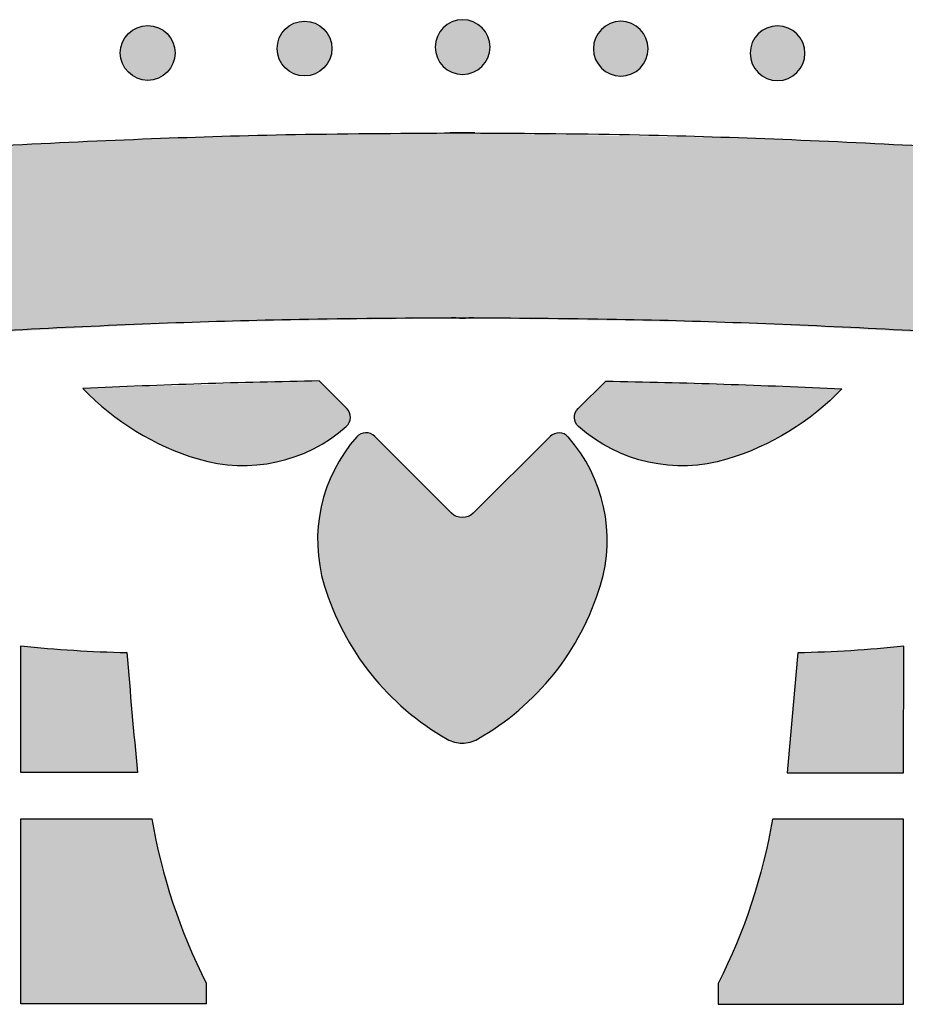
# Model space of a CAD drawing. Header units: millimetres. Extents: x -3873 to -97, y 912 to 4165.
# Tile 375 of 725: x -3357 to -3299, y 1939 to 2003. Entities that reach past the tile are written whole.
import ezdxf

# ---------------------------------------------------------------- set-up
doc = ezdxf.new("R2010")
doc.units = ezdxf.units.MM
doc.layers.add('pattern', color=7, linetype='Continuous', true_color=0x000000)

msp = doc.modelspace()

# ---------------------------------------------------------------- hatches: boundary and pattern name
at = {"layer": 'pattern'}
for points in [[(-3337.129, 2002.463), (-3337.157, 2002.491), (-3337.186, 2002.518), (-3337.216, 2002.545), (-3337.247, 2002.571), (-3337.278, 2002.597), (-3337.311, 2002.622), (-3337.344, 2002.647), (-3337.378, 2002.671), (-3337.413, 2002.694), (-3337.449, 2002.717), (-3337.485, 2002.739), (-3337.522, 2002.76), (-3337.56, 2002.781), (-3337.599, 2002.8), (-3337.639, 2002.819), (-3337.679, 2002.837), (-3337.719, 2002.854), (-3337.761, 2002.87), (-3337.803, 2002.885), (-3337.845, 2002.899), (-3337.888, 2002.913), (-3337.932, 2002.925), (-3337.975, 2002.936), (-3338.02, 2002.945), (-3338.064, 2002.954), (-3338.109, 2002.962), (-3338.155, 2002.968), (-3338.2, 2002.974), (-3338.246, 2002.978), (-3338.292, 2002.981), (-3338.337, 2002.982), (-3338.383, 2002.983), (-3338.429, 2002.982), (-3338.475, 2002.981), (-3338.521, 2002.978), (-3338.567, 2002.974), (-3338.612, 2002.968), (-3338.657, 2002.962), (-3338.702, 2002.954), (-3338.747, 2002.945), (-3338.791, 2002.936), (-3338.835, 2002.925), (-3338.879, 2002.913), (-3338.922, 2002.899), (-3338.964, 2002.885), (-3339.006, 2002.87), (-3339.047, 2002.854), (-3339.088, 2002.837), (-3339.128, 2002.819), (-3339.168, 2002.8), (-3339.206, 2002.781), (-3339.244, 2002.76), (-3339.282, 2002.739), (-3339.318, 2002.717), (-3339.354, 2002.694), (-3339.389, 2002.671), (-3339.423, 2002.647), (-3339.456, 2002.622), (-3339.489, 2002.597), (-3339.52, 2002.571), (-3339.551, 2002.545), (-3339.581, 2002.518), (-3339.61, 2002.491), (-3339.638, 2002.463), (-3339.666, 2002.435), (-3339.693, 2002.406), (-3339.719, 2002.376), (-3339.746, 2002.346), (-3339.771, 2002.314), (-3339.797, 2002.281), (-3339.821, 2002.248), (-3339.845, 2002.214), (-3339.869, 2002.179), (-3339.891, 2002.143), (-3339.913, 2002.107), (-3339.935, 2002.07), (-3339.955, 2002.032), (-3339.975, 2001.993), (-3339.994, 2001.954), (-3340.012, 2001.913), (-3340.029, 2001.873), (-3340.045, 2001.831), (-3340.06, 2001.789), (-3340.074, 2001.747), (-3340.087, 2001.704), (-3340.099, 2001.66), (-3340.11, 2001.617), (-3340.12, 2001.572), (-3340.129, 2001.528), (-3340.136, 2001.483), (-3340.143, 2001.437), (-3340.148, 2001.392), (-3340.152, 2001.346), (-3340.155, 2001.301), (-3340.157, 2001.255), (-3340.158, 2001.209), (-3340.157, 2001.163), (-3340.155, 2001.117), (-3340.152, 2001.071), (-3340.148, 2001.025), (-3340.143, 2000.98), (-3340.136, 2000.935), (-3340.129, 2000.89), (-3340.12, 2000.845), (-3340.11, 2000.801), (-3340.099, 2000.757), (-3340.087, 2000.713), (-3340.074, 2000.67), (-3340.06, 2000.628), (-3340.045, 2000.586), (-3340.029, 2000.545), (-3340.012, 2000.504), (-3339.994, 2000.464), (-3339.975, 2000.424), (-3339.955, 2000.386), (-3339.935, 2000.348), (-3339.913, 2000.31), (-3339.891, 2000.274), (-3339.869, 2000.238), (-3339.845, 2000.203), (-3339.821, 2000.169), (-3339.797, 2000.136), (-3339.771, 2000.103), (-3339.746, 2000.072), (-3339.719, 2000.041), (-3339.693, 2000.011), (-3339.666, 1999.982), (-3339.638, 1999.954), (-3339.61, 1999.927), (-3339.581, 1999.899), (-3339.551, 1999.873), (-3339.52, 1999.846), (-3339.489, 1999.821), (-3339.456, 1999.795), (-3339.423, 1999.771), (-3339.389, 1999.747), (-3339.354, 1999.723), (-3339.318, 1999.701), (-3339.282, 1999.679), (-3339.244, 1999.657), (-3339.206, 1999.637), (-3339.168, 1999.617), (-3339.128, 1999.598), (-3339.088, 1999.58), (-3339.047, 1999.563), (-3339.006, 1999.547), (-3338.964, 1999.532), (-3338.922, 1999.518), (-3338.879, 1999.505), (-3338.835, 1999.493), (-3338.791, 1999.482), (-3338.747, 1999.472), (-3338.702, 1999.463), (-3338.657, 1999.456), (-3338.612, 1999.449), (-3338.567, 1999.444), (-3338.521, 1999.44), (-3338.475, 1999.437), (-3338.429, 1999.435), (-3338.383, 1999.434), (-3338.337, 1999.435), (-3338.292, 1999.437), (-3338.246, 1999.44), (-3338.2, 1999.444), (-3338.155, 1999.449), (-3338.109, 1999.456), (-3338.064, 1999.463), (-3338.02, 1999.472), (-3337.975, 1999.482), (-3337.932, 1999.493), (-3337.888, 1999.505), (-3337.845, 1999.518), (-3337.803, 1999.532), (-3337.761, 1999.547), (-3337.719, 1999.563), (-3337.679, 1999.58), (-3337.639, 1999.598), (-3337.599, 1999.617), (-3337.56, 1999.637), (-3337.522, 1999.657), (-3337.485, 1999.679), (-3337.449, 1999.701), (-3337.413, 1999.723), (-3337.378, 1999.747), (-3337.344, 1999.771), (-3337.311, 1999.795), (-3337.278, 1999.821), (-3337.247, 1999.846), (-3337.216, 1999.873), (-3337.186, 1999.899), (-3337.157, 1999.927), (-3337.129, 1999.954), (-3337.101, 1999.982), (-3337.074, 2000.011), (-3337.047, 2000.041), (-3337.021, 2000.072), (-3336.995, 2000.103), (-3336.97, 2000.136), (-3336.945, 2000.169), (-3336.921, 2000.203), (-3336.898, 2000.238), (-3336.875, 2000.274), (-3336.853, 2000.31), (-3336.832, 2000.348), (-3336.811, 2000.386), (-3336.792, 2000.424), (-3336.773, 2000.464), (-3336.755, 2000.504), (-3336.738, 2000.545), (-3336.722, 2000.586), (-3336.707, 2000.628), (-3336.693, 2000.67), (-3336.68, 2000.713), (-3336.668, 2000.757), (-3336.657, 2000.801), (-3336.647, 2000.845), (-3336.638, 2000.89), (-3336.63, 2000.935), (-3336.624, 2000.98), (-3336.619, 2001.025), (-3336.614, 2001.071), (-3336.611, 2001.117), (-3336.61, 2001.163), (-3336.609, 2001.209), (-3336.61, 2001.255), (-3336.611, 2001.301), (-3336.614, 2001.346), (-3336.619, 2001.392), (-3336.624, 2001.437), (-3336.63, 2001.483), (-3336.638, 2001.528), (-3336.647, 2001.572), (-3336.657, 2001.617), (-3336.668, 2001.66), (-3336.68, 2001.704), (-3336.693, 2001.747), (-3336.707, 2001.789), (-3336.722, 2001.831), (-3336.738, 2001.873), (-3336.755, 2001.913), (-3336.773, 2001.954), (-3336.792, 2001.993), (-3336.811, 2002.032), (-3336.832, 2002.07), (-3336.853, 2002.107), (-3336.875, 2002.143), (-3336.898, 2002.179), (-3336.921, 2002.214), (-3336.945, 2002.248), (-3336.97, 2002.281), (-3336.995, 2002.314), (-3337.021, 2002.346), (-3337.047, 2002.376), (-3337.074, 2002.406), (-3337.101, 2002.435)], [(-3328.14, 2003.079), (-3328.181, 2003.079), (-3328.22, 2003.077), (-3328.26, 2003.075), (-3328.301, 2003.072), (-3328.341, 2003.068), (-3328.382, 2003.063), (-3328.423, 2003.057), (-3328.464, 2003.05), (-3328.505, 2003.041), (-3328.547, 2003.032), (-3328.588, 2003.022), (-3328.629, 2003.011), (-3328.671, 2002.998), (-3328.712, 2002.985), (-3328.753, 2002.97), (-3328.794, 2002.955), (-3328.835, 2002.938), (-3328.876, 2002.92), (-3328.916, 2002.901), (-3328.956, 2002.881), (-3328.996, 2002.86), (-3329.035, 2002.838), (-3329.074, 2002.814), (-3329.112, 2002.79), (-3329.15, 2002.765), (-3329.187, 2002.738), (-3329.224, 2002.711), (-3329.259, 2002.683), (-3329.295, 2002.653), (-3329.329, 2002.623), (-3329.363, 2002.592), (-3329.396, 2002.56), (-3329.428, 2002.527), (-3329.459, 2002.493), (-3329.489, 2002.459), (-3329.519, 2002.423), (-3329.547, 2002.388), (-3329.574, 2002.351), (-3329.601, 2002.314), (-3329.626, 2002.276), (-3329.65, 2002.238), (-3329.674, 2002.199), (-3329.696, 2002.16), (-3329.717, 2002.12), (-3329.737, 2002.08), (-3329.756, 2002.04), (-3329.774, 2001.999), (-3329.791, 2001.958), (-3329.806, 2001.917), (-3329.821, 2001.876), (-3329.835, 2001.835), (-3329.847, 2001.794), (-3329.858, 2001.752), (-3329.868, 2001.711), (-3329.878, 2001.669), (-3329.886, 2001.628), (-3329.893, 2001.587), (-3329.899, 2001.546), (-3329.904, 2001.505), (-3329.908, 2001.465), (-3329.911, 2001.424), (-3329.914, 2001.384), (-3329.915, 2001.345), (-3329.916, 2001.305), (-3329.915, 2001.266), (-3329.914, 2001.226), (-3329.912, 2001.186), (-3329.908, 2001.146), (-3329.904, 2001.105), (-3329.899, 2001.065), (-3329.893, 2001.024), (-3329.886, 2000.983), (-3329.878, 2000.941), (-3329.869, 2000.9), (-3329.858, 2000.859), (-3329.847, 2000.817), (-3329.835, 2000.776), (-3329.821, 2000.735), (-3329.807, 2000.693), (-3329.791, 2000.652), (-3329.774, 2000.611), (-3329.757, 2000.571), (-3329.738, 2000.531), (-3329.718, 2000.491), (-3329.696, 2000.451), (-3329.674, 2000.412), (-3329.651, 2000.373), (-3329.627, 2000.335), (-3329.601, 2000.297), (-3329.575, 2000.26), (-3329.547, 2000.223), (-3329.519, 2000.187), (-3329.49, 2000.152), (-3329.459, 2000.117), (-3329.428, 2000.084), (-3329.396, 2000.051), (-3329.363, 2000.019), (-3329.33, 1999.988), (-3329.295, 1999.957), (-3329.26, 1999.928), (-3329.224, 1999.899), (-3329.188, 1999.872), (-3329.15, 1999.846), (-3329.113, 1999.82), (-3329.074, 1999.796), (-3329.036, 1999.773), (-3328.996, 1999.75), (-3328.957, 1999.729), (-3328.917, 1999.709), (-3328.876, 1999.69), (-3328.836, 1999.672), (-3328.795, 1999.656), (-3328.754, 1999.64), (-3328.713, 1999.625), (-3328.672, 1999.612), (-3328.63, 1999.599), (-3328.589, 1999.588), (-3328.547, 1999.578), (-3328.506, 1999.569), (-3328.465, 1999.56), (-3328.424, 1999.553), (-3328.383, 1999.547), (-3328.342, 1999.542), (-3328.301, 1999.538), (-3328.261, 1999.535), (-3328.221, 1999.532), (-3328.181, 1999.531), (-3328.142, 1999.531), (-3328.103, 1999.531), (-3328.063, 1999.532), (-3328.023, 1999.535), (-3327.983, 1999.538), (-3327.942, 1999.542), (-3327.901, 1999.547), (-3327.86, 1999.553), (-3327.819, 1999.56), (-3327.778, 1999.568), (-3327.737, 1999.577), (-3327.695, 1999.588), (-3327.654, 1999.599), (-3327.613, 1999.611), (-3327.571, 1999.625), (-3327.53, 1999.639), (-3327.489, 1999.655), (-3327.448, 1999.672), (-3327.408, 1999.689), (-3327.367, 1999.708), (-3327.327, 1999.728), (-3327.287, 1999.75), (-3327.248, 1999.772), (-3327.209, 1999.795), (-3327.171, 1999.819), (-3327.133, 1999.845), (-3327.096, 1999.871), (-3327.06, 1999.898), (-3327.024, 1999.927), (-3326.988, 1999.956), (-3326.954, 1999.986), (-3326.92, 2000.018), (-3326.887, 2000.05), (-3326.855, 2000.082), (-3326.824, 2000.116), (-3326.794, 2000.151), (-3326.764, 2000.186), (-3326.736, 2000.222), (-3326.709, 2000.258), (-3326.682, 2000.295), (-3326.657, 2000.333), (-3326.632, 2000.371), (-3326.609, 2000.41), (-3326.587, 2000.449), (-3326.566, 2000.489), (-3326.546, 2000.529), (-3326.527, 2000.569), (-3326.509, 2000.61), (-3326.492, 2000.651), (-3326.476, 2000.692), (-3326.462, 2000.733), (-3326.448, 2000.774), (-3326.436, 2000.816), (-3326.424, 2000.857), (-3326.414, 2000.898), (-3326.405, 2000.94), (-3326.397, 2000.981), (-3326.39, 2001.022), (-3326.383, 2001.063), (-3326.378, 2001.104), (-3326.374, 2001.144), (-3326.371, 2001.185), (-3326.369, 2001.225), (-3326.367, 2001.264), (-3326.367, 2001.304), (-3326.367, 2001.343), (-3326.369, 2001.383), (-3326.371, 2001.423), (-3326.374, 2001.463), (-3326.378, 2001.504), (-3326.383, 2001.544), (-3326.389, 2001.585), (-3326.396, 2001.627), (-3326.404, 2001.668), (-3326.414, 2001.709), (-3326.424, 2001.75), (-3326.435, 2001.792), (-3326.447, 2001.833), (-3326.461, 2001.875), (-3326.475, 2001.916), (-3326.491, 2001.957), (-3326.508, 2001.998), (-3326.526, 2002.038), (-3326.544, 2002.079), (-3326.564, 2002.119), (-3326.586, 2002.158), (-3326.608, 2002.198), (-3326.631, 2002.236), (-3326.655, 2002.275), (-3326.681, 2002.312), (-3326.707, 2002.35), (-3326.734, 2002.386), (-3326.763, 2002.422), (-3326.792, 2002.457), (-3326.822, 2002.492), (-3326.854, 2002.526), (-3326.886, 2002.559), (-3326.918, 2002.591), (-3326.952, 2002.622), (-3326.987, 2002.652), (-3327.022, 2002.681), (-3327.058, 2002.71), (-3327.094, 2002.737), (-3327.131, 2002.764), (-3327.169, 2002.789), (-3327.207, 2002.814), (-3327.246, 2002.837), (-3327.285, 2002.859), (-3327.325, 2002.88), (-3327.365, 2002.9), (-3327.405, 2002.919), (-3327.446, 2002.937), (-3327.487, 2002.954), (-3327.528, 2002.97), (-3327.569, 2002.984), (-3327.61, 2002.998), (-3327.651, 2003.01), (-3327.693, 2003.022), (-3327.734, 2003.032), (-3327.776, 2003.041), (-3327.817, 2003.049), (-3327.858, 2003.056), (-3327.899, 2003.063), (-3327.94, 2003.068), (-3327.98, 2003.072), (-3328.02, 2003.075), (-3328.06, 2003.077), (-3328.1, 2003.079)], [(-3319.153, 2002.455), (-3319.124, 2002.482), (-3319.095, 2002.509), (-3319.065, 2002.536), (-3319.035, 2002.562), (-3319.003, 2002.588), (-3318.971, 2002.613), (-3318.937, 2002.638), (-3318.903, 2002.662), (-3318.868, 2002.685), (-3318.832, 2002.708), (-3318.796, 2002.73), (-3318.759, 2002.751), (-3318.721, 2002.772), (-3318.682, 2002.791), (-3318.642, 2002.81), (-3318.602, 2002.828), (-3318.562, 2002.845), (-3318.52, 2002.861), (-3318.478, 2002.876), (-3318.436, 2002.89), (-3318.393, 2002.903), (-3318.349, 2002.915), (-3318.305, 2002.926), (-3318.261, 2002.936), (-3318.216, 2002.945), (-3318.171, 2002.952), (-3318.126, 2002.959), (-3318.081, 2002.964), (-3318.035, 2002.968), (-3317.989, 2002.971), (-3317.943, 2002.973), (-3317.897, 2002.973), (-3317.852, 2002.973), (-3317.806, 2002.971), (-3317.76, 2002.968), (-3317.714, 2002.964), (-3317.669, 2002.958), (-3317.624, 2002.952), (-3317.579, 2002.944), (-3317.534, 2002.935), (-3317.49, 2002.925), (-3317.446, 2002.914), (-3317.402, 2002.902), (-3317.359, 2002.889), (-3317.317, 2002.875), (-3317.275, 2002.86), (-3317.234, 2002.844), (-3317.193, 2002.827), (-3317.153, 2002.809), (-3317.113, 2002.79), (-3317.075, 2002.77), (-3317.037, 2002.75), (-3316.999, 2002.728), (-3316.963, 2002.706), (-3316.927, 2002.683), (-3316.892, 2002.66), (-3316.858, 2002.636), (-3316.825, 2002.611), (-3316.793, 2002.586), (-3316.761, 2002.56), (-3316.73, 2002.534), (-3316.7, 2002.507), (-3316.671, 2002.48), (-3316.643, 2002.452), (-3316.616, 2002.424), (-3316.589, 2002.395), (-3316.562, 2002.365), (-3316.536, 2002.334), (-3316.51, 2002.303), (-3316.485, 2002.27), (-3316.46, 2002.237), (-3316.436, 2002.203), (-3316.413, 2002.168), (-3316.39, 2002.132), (-3316.368, 2002.096), (-3316.347, 2002.058), (-3316.326, 2002.02), (-3316.307, 2001.982), (-3316.288, 2001.942), (-3316.27, 2001.902), (-3316.253, 2001.861), (-3316.237, 2001.82), (-3316.222, 2001.778), (-3316.208, 2001.736), (-3316.195, 2001.693), (-3316.183, 2001.649), (-3316.172, 2001.605), (-3316.162, 2001.561), (-3316.153, 2001.516), (-3316.146, 2001.471), (-3316.139, 2001.426), (-3316.134, 2001.381), (-3316.13, 2001.335), (-3316.127, 2001.289), (-3316.125, 2001.243), (-3316.125, 2001.197), (-3316.126, 2001.151), (-3316.127, 2001.105), (-3316.13, 2001.06), (-3316.135, 2001.014), (-3316.14, 2000.969), (-3316.146, 2000.923), (-3316.154, 2000.878), (-3316.163, 2000.834), (-3316.173, 2000.789), (-3316.184, 2000.746), (-3316.196, 2000.702), (-3316.209, 2000.659), (-3316.223, 2000.617), (-3316.238, 2000.575), (-3316.254, 2000.533), (-3316.271, 2000.493), (-3316.289, 2000.453), (-3316.308, 2000.413), (-3316.328, 2000.374), (-3316.349, 2000.337), (-3316.37, 2000.299), (-3316.392, 2000.263), (-3316.415, 2000.227), (-3316.438, 2000.192), (-3316.462, 2000.158), (-3316.487, 2000.125), (-3316.512, 2000.092), (-3316.538, 2000.061), (-3316.564, 2000.03), (-3316.591, 2000), (-3316.618, 1999.971), (-3316.646, 1999.943), (-3316.674, 1999.916), (-3316.703, 1999.889), (-3316.733, 1999.862), (-3316.764, 1999.836), (-3316.795, 1999.81), (-3316.828, 1999.785), (-3316.861, 1999.76), (-3316.895, 1999.736), (-3316.93, 1999.713), (-3316.966, 1999.69), (-3317.002, 1999.668), (-3317.04, 1999.647), (-3317.078, 1999.626), (-3317.116, 1999.607), (-3317.156, 1999.588), (-3317.196, 1999.57), (-3317.237, 1999.553), (-3317.278, 1999.537), (-3317.32, 1999.522), (-3317.363, 1999.508), (-3317.406, 1999.495), (-3317.449, 1999.483), (-3317.493, 1999.472), (-3317.537, 1999.462), (-3317.582, 1999.453), (-3317.627, 1999.446), (-3317.672, 1999.439), (-3317.718, 1999.434), (-3317.763, 1999.43), (-3317.809, 1999.427), (-3317.855, 1999.425), (-3317.901, 1999.425), (-3317.947, 1999.425), (-3317.993, 1999.427), (-3318.038, 1999.43), (-3318.084, 1999.434), (-3318.13, 1999.44), (-3318.175, 1999.446), (-3318.22, 1999.454), (-3318.264, 1999.463), (-3318.309, 1999.473), (-3318.353, 1999.484), (-3318.396, 1999.496), (-3318.439, 1999.509), (-3318.481, 1999.523), (-3318.523, 1999.538), (-3318.565, 1999.554), (-3318.605, 1999.571), (-3318.646, 1999.589), (-3318.685, 1999.608), (-3318.724, 1999.628), (-3318.762, 1999.648), (-3318.799, 1999.67), (-3318.835, 1999.692), (-3318.871, 1999.714), (-3318.906, 1999.738), (-3318.94, 1999.762), (-3318.973, 1999.787), (-3319.006, 1999.812), (-3319.037, 1999.838), (-3319.068, 1999.864), (-3319.098, 1999.891), (-3319.127, 1999.918), (-3319.155, 1999.946), (-3319.183, 1999.974), (-3319.21, 2000.003), (-3319.236, 2000.033), (-3319.263, 2000.063), (-3319.288, 2000.095), (-3319.313, 2000.128), (-3319.338, 2000.161), (-3319.362, 2000.195), (-3319.385, 2000.23), (-3319.408, 2000.266), (-3319.43, 2000.302), (-3319.451, 2000.339), (-3319.472, 2000.377), (-3319.492, 2000.416), (-3319.51, 2000.456), (-3319.528, 2000.496), (-3319.545, 2000.537), (-3319.561, 2000.578), (-3319.576, 2000.62), (-3319.59, 2000.662), (-3319.603, 2000.705), (-3319.615, 2000.749), (-3319.626, 2000.793), (-3319.636, 2000.837), (-3319.645, 2000.882), (-3319.652, 2000.927), (-3319.659, 2000.972), (-3319.664, 2001.017), (-3319.668, 2001.063), (-3319.671, 2001.109), (-3319.673, 2001.155), (-3319.673, 2001.201), (-3319.673, 2001.247), (-3319.671, 2001.292), (-3319.668, 2001.338), (-3319.664, 2001.384), (-3319.658, 2001.429), (-3319.652, 2001.475), (-3319.644, 2001.52), (-3319.635, 2001.564), (-3319.626, 2001.608), (-3319.615, 2001.652), (-3319.603, 2001.696), (-3319.589, 2001.739), (-3319.575, 2001.781), (-3319.56, 2001.823), (-3319.544, 2001.865), (-3319.527, 2001.905), (-3319.509, 2001.945), (-3319.49, 2001.985), (-3319.47, 2002.023), (-3319.45, 2002.061), (-3319.428, 2002.099), (-3319.406, 2002.135), (-3319.384, 2002.171), (-3319.36, 2002.206), (-3319.336, 2002.24), (-3319.311, 2002.273), (-3319.286, 2002.306), (-3319.26, 2002.337), (-3319.234, 2002.368), (-3319.207, 2002.398), (-3319.18, 2002.427)], [(-3347.288, 2002.177), (-3347.316, 2002.205), (-3347.345, 2002.232), (-3347.375, 2002.258), (-3347.406, 2002.285), (-3347.438, 2002.31), (-3347.47, 2002.336), (-3347.503, 2002.36), (-3347.537, 2002.384), (-3347.572, 2002.408), (-3347.608, 2002.431), (-3347.645, 2002.453), (-3347.682, 2002.474), (-3347.72, 2002.494), (-3347.759, 2002.514), (-3347.798, 2002.533), (-3347.838, 2002.551), (-3347.879, 2002.568), (-3347.92, 2002.584), (-3347.962, 2002.599), (-3348.005, 2002.613), (-3348.048, 2002.626), (-3348.091, 2002.638), (-3348.135, 2002.649), (-3348.179, 2002.659), (-3348.224, 2002.668), (-3348.269, 2002.675), (-3348.314, 2002.682), (-3348.36, 2002.687), (-3348.405, 2002.691), (-3348.451, 2002.694), (-3348.497, 2002.696), (-3348.543, 2002.697), (-3348.589, 2002.696), (-3348.635, 2002.694), (-3348.68, 2002.691), (-3348.726, 2002.687), (-3348.772, 2002.682), (-3348.817, 2002.675), (-3348.862, 2002.668), (-3348.906, 2002.659), (-3348.951, 2002.649), (-3348.995, 2002.638), (-3349.038, 2002.626), (-3349.081, 2002.613), (-3349.124, 2002.599), (-3349.165, 2002.584), (-3349.207, 2002.568), (-3349.248, 2002.551), (-3349.288, 2002.533), (-3349.327, 2002.514), (-3349.366, 2002.494), (-3349.404, 2002.474), (-3349.441, 2002.453), (-3349.478, 2002.431), (-3349.513, 2002.408), (-3349.548, 2002.384), (-3349.582, 2002.36), (-3349.616, 2002.336), (-3349.648, 2002.31), (-3349.68, 2002.285), (-3349.71, 2002.258), (-3349.74, 2002.232), (-3349.769, 2002.205), (-3349.797, 2002.177), (-3349.825, 2002.149), (-3349.852, 2002.12), (-3349.879, 2002.09), (-3349.905, 2002.059), (-3349.931, 2002.028), (-3349.956, 2001.995), (-3349.981, 2001.962), (-3350.005, 2001.928), (-3350.028, 2001.893), (-3350.051, 2001.857), (-3350.073, 2001.821), (-3350.094, 2001.783), (-3350.115, 2001.745), (-3350.134, 2001.707), (-3350.153, 2001.667), (-3350.171, 2001.627), (-3350.188, 2001.586), (-3350.204, 2001.545), (-3350.219, 2001.503), (-3350.234, 2001.461), (-3350.247, 2001.418), (-3350.259, 2001.374), (-3350.27, 2001.33), (-3350.28, 2001.286), (-3350.288, 2001.241), (-3350.296, 2001.196), (-3350.302, 2001.151), (-3350.308, 2001.106), (-3350.312, 2001.06), (-3350.315, 2001.014), (-3350.317, 2000.968), (-3350.317, 2000.922), (-3350.317, 2000.877), (-3350.315, 2000.831), (-3350.312, 2000.785), (-3350.308, 2000.739), (-3350.302, 2000.694), (-3350.296, 2000.648), (-3350.288, 2000.604), (-3350.28, 2000.559), (-3350.27, 2000.515), (-3350.259, 2000.471), (-3350.247, 2000.427), (-3350.234, 2000.384), (-3350.219, 2000.342), (-3350.204, 2000.3), (-3350.188, 2000.258), (-3350.171, 2000.218), (-3350.153, 2000.178), (-3350.134, 2000.138), (-3350.115, 2000.099), (-3350.094, 2000.061), (-3350.073, 2000.024), (-3350.051, 1999.988), (-3350.028, 1999.952), (-3350.005, 1999.917), (-3349.981, 1999.883), (-3349.956, 1999.85), (-3349.931, 1999.817), (-3349.905, 1999.786), (-3349.879, 1999.755), (-3349.852, 1999.725), (-3349.825, 1999.696), (-3349.797, 1999.668), (-3349.769, 1999.64), (-3349.74, 1999.613), (-3349.71, 1999.586), (-3349.68, 1999.56), (-3349.648, 1999.534), (-3349.616, 1999.509), (-3349.582, 1999.485), (-3349.548, 1999.46), (-3349.513, 1999.437), (-3349.478, 1999.414), (-3349.441, 1999.392), (-3349.404, 1999.371), (-3349.366, 1999.351), (-3349.327, 1999.331), (-3349.288, 1999.312), (-3349.248, 1999.294), (-3349.207, 1999.277), (-3349.165, 1999.261), (-3349.124, 1999.246), (-3349.081, 1999.232), (-3349.038, 1999.219), (-3348.995, 1999.207), (-3348.951, 1999.196), (-3348.906, 1999.186), (-3348.862, 1999.177), (-3348.817, 1999.169), (-3348.772, 1999.163), (-3348.726, 1999.158), (-3348.68, 1999.153), (-3348.635, 1999.151), (-3348.589, 1999.149), (-3348.543, 1999.148), (-3348.497, 1999.149), (-3348.451, 1999.151), (-3348.405, 1999.153), (-3348.36, 1999.158), (-3348.314, 1999.163), (-3348.269, 1999.169), (-3348.224, 1999.177), (-3348.179, 1999.186), (-3348.135, 1999.196), (-3348.091, 1999.207), (-3348.048, 1999.219), (-3348.005, 1999.232), (-3347.962, 1999.246), (-3347.92, 1999.261), (-3347.879, 1999.277), (-3347.838, 1999.294), (-3347.798, 1999.312), (-3347.759, 1999.331), (-3347.72, 1999.351), (-3347.682, 1999.371), (-3347.645, 1999.392), (-3347.608, 1999.414), (-3347.572, 1999.437), (-3347.537, 1999.46), (-3347.503, 1999.485), (-3347.47, 1999.509), (-3347.438, 1999.534), (-3347.406, 1999.56), (-3347.375, 1999.586), (-3347.345, 1999.613), (-3347.316, 1999.64), (-3347.288, 1999.668), (-3347.261, 1999.696), (-3347.234, 1999.725), (-3347.207, 1999.755), (-3347.181, 1999.786), (-3347.155, 1999.817), (-3347.13, 1999.85), (-3347.105, 1999.883), (-3347.081, 1999.917), (-3347.057, 1999.952), (-3347.035, 1999.988), (-3347.013, 2000.024), (-3346.991, 2000.061), (-3346.971, 2000.099), (-3346.951, 2000.138), (-3346.932, 2000.178), (-3346.914, 2000.218), (-3346.897, 2000.258), (-3346.881, 2000.3), (-3346.866, 2000.342), (-3346.852, 2000.384), (-3346.839, 2000.427), (-3346.827, 2000.471), (-3346.816, 2000.515), (-3346.806, 2000.559), (-3346.797, 2000.604), (-3346.79, 2000.648), (-3346.783, 2000.694), (-3346.778, 2000.739), (-3346.774, 2000.785), (-3346.771, 2000.831), (-3346.769, 2000.877), (-3346.769, 2000.922), (-3346.769, 2000.968), (-3346.771, 2001.014), (-3346.774, 2001.06), (-3346.778, 2001.106), (-3346.783, 2001.151), (-3346.79, 2001.196), (-3346.797, 2001.241), (-3346.806, 2001.286), (-3346.816, 2001.33), (-3346.827, 2001.374), (-3346.839, 2001.418), (-3346.852, 2001.461), (-3346.866, 2001.503), (-3346.881, 2001.545), (-3346.897, 2001.586), (-3346.914, 2001.627), (-3346.932, 2001.667), (-3346.951, 2001.707), (-3346.971, 2001.745), (-3346.991, 2001.783), (-3347.013, 2001.821), (-3347.035, 2001.857), (-3347.057, 2001.893), (-3347.081, 2001.928), (-3347.105, 2001.962), (-3347.13, 2001.995), (-3347.155, 2002.028), (-3347.181, 2002.059), (-3347.207, 2002.09), (-3347.234, 2002.12), (-3347.261, 2002.149)], [(-3308.993, 2002.159), (-3308.965, 2002.186), (-3308.936, 2002.213), (-3308.906, 2002.24), (-3308.875, 2002.266), (-3308.844, 2002.292), (-3308.811, 2002.317), (-3308.778, 2002.342), (-3308.744, 2002.366), (-3308.709, 2002.389), (-3308.673, 2002.412), (-3308.637, 2002.434), (-3308.599, 2002.455), (-3308.561, 2002.476), (-3308.523, 2002.495), (-3308.483, 2002.514), (-3308.443, 2002.532), (-3308.402, 2002.549), (-3308.361, 2002.565), (-3308.319, 2002.58), (-3308.277, 2002.594), (-3308.234, 2002.607), (-3308.19, 2002.619), (-3308.146, 2002.63), (-3308.102, 2002.64), (-3308.057, 2002.649), (-3308.012, 2002.656), (-3307.967, 2002.663), (-3307.922, 2002.668), (-3307.876, 2002.672), (-3307.83, 2002.675), (-3307.784, 2002.677), (-3307.738, 2002.677), (-3307.692, 2002.677), (-3307.646, 2002.675), (-3307.601, 2002.672), (-3307.555, 2002.668), (-3307.51, 2002.662), (-3307.464, 2002.656), (-3307.419, 2002.648), (-3307.375, 2002.639), (-3307.33, 2002.629), (-3307.287, 2002.618), (-3307.243, 2002.606), (-3307.2, 2002.593), (-3307.158, 2002.579), (-3307.116, 2002.564), (-3307.074, 2002.548), (-3307.034, 2002.531), (-3306.994, 2002.513), (-3306.954, 2002.494), (-3306.915, 2002.474), (-3306.877, 2002.454), (-3306.84, 2002.432), (-3306.804, 2002.41), (-3306.768, 2002.387), (-3306.733, 2002.364), (-3306.699, 2002.34), (-3306.666, 2002.315), (-3306.633, 2002.29), (-3306.602, 2002.264), (-3306.571, 2002.238), (-3306.541, 2002.211), (-3306.512, 2002.184), (-3306.484, 2002.156), (-3306.457, 2002.128), (-3306.429, 2002.099), (-3306.403, 2002.069), (-3306.377, 2002.039), (-3306.351, 2002.007), (-3306.326, 2001.974), (-3306.301, 2001.941), (-3306.277, 2001.907), (-3306.254, 2001.872), (-3306.231, 2001.836), (-3306.209, 2001.8), (-3306.188, 2001.763), (-3306.167, 2001.724), (-3306.148, 2001.686), (-3306.129, 2001.646), (-3306.111, 2001.606), (-3306.094, 2001.565), (-3306.078, 2001.524), (-3306.063, 2001.482), (-3306.049, 2001.44), (-3306.036, 2001.397), (-3306.024, 2001.353), (-3306.013, 2001.309), (-3306.003, 2001.265), (-3305.994, 2001.22), (-3305.987, 2001.175), (-3305.98, 2001.13), (-3305.975, 2001.085), (-3305.971, 2001.039), (-3305.968, 2000.993), (-3305.966, 2000.947), (-3305.966, 2000.901), (-3305.966, 2000.855), (-3305.968, 2000.81), (-3305.971, 2000.764), (-3305.975, 2000.718), (-3305.981, 2000.673), (-3305.987, 2000.627), (-3305.995, 2000.582), (-3306.004, 2000.538), (-3306.014, 2000.493), (-3306.025, 2000.45), (-3306.037, 2000.406), (-3306.05, 2000.363), (-3306.064, 2000.321), (-3306.079, 2000.279), (-3306.095, 2000.237), (-3306.112, 2000.197), (-3306.13, 2000.157), (-3306.149, 2000.117), (-3306.169, 2000.079), (-3306.189, 2000.041), (-3306.211, 2000.003), (-3306.233, 1999.967), (-3306.255, 1999.931), (-3306.279, 1999.896), (-3306.303, 1999.862), (-3306.328, 1999.829), (-3306.353, 1999.796), (-3306.379, 1999.765), (-3306.405, 1999.734), (-3306.432, 1999.704), (-3306.459, 1999.675), (-3306.487, 1999.647), (-3306.515, 1999.62), (-3306.544, 1999.593), (-3306.574, 1999.566), (-3306.604, 1999.54), (-3306.636, 1999.514), (-3306.669, 1999.489), (-3306.702, 1999.464), (-3306.736, 1999.44), (-3306.771, 1999.417), (-3306.807, 1999.394), (-3306.843, 1999.372), (-3306.88, 1999.351), (-3306.918, 1999.33), (-3306.957, 1999.311), (-3306.997, 1999.292), (-3307.037, 1999.274), (-3307.078, 1999.257), (-3307.119, 1999.241), (-3307.161, 1999.226), (-3307.203, 1999.212), (-3307.246, 1999.199), (-3307.29, 1999.187), (-3307.334, 1999.176), (-3307.378, 1999.166), (-3307.423, 1999.157), (-3307.468, 1999.15), (-3307.513, 1999.143), (-3307.558, 1999.138), (-3307.604, 1999.134), (-3307.65, 1999.131), (-3307.696, 1999.129), (-3307.742, 1999.129), (-3307.788, 1999.129), (-3307.833, 1999.131), (-3307.879, 1999.134), (-3307.925, 1999.138), (-3307.97, 1999.144), (-3308.016, 1999.15), (-3308.061, 1999.158), (-3308.105, 1999.167), (-3308.149, 1999.177), (-3308.193, 1999.188), (-3308.237, 1999.2), (-3308.28, 1999.213), (-3308.322, 1999.227), (-3308.364, 1999.242), (-3308.405, 1999.258), (-3308.446, 1999.275), (-3308.486, 1999.293), (-3308.526, 1999.312), (-3308.564, 1999.332), (-3308.602, 1999.352), (-3308.64, 1999.374), (-3308.676, 1999.396), (-3308.712, 1999.419), (-3308.747, 1999.442), (-3308.781, 1999.466), (-3308.814, 1999.491), (-3308.846, 1999.516), (-3308.878, 1999.542), (-3308.909, 1999.568), (-3308.939, 1999.595), (-3308.968, 1999.622), (-3308.996, 1999.65), (-3309.023, 1999.678), (-3309.05, 1999.707), (-3309.077, 1999.737), (-3309.103, 1999.767), (-3309.129, 1999.799), (-3309.154, 1999.832), (-3309.179, 1999.865), (-3309.203, 1999.899), (-3309.226, 1999.934), (-3309.249, 1999.97), (-3309.271, 2000.006), (-3309.292, 2000.044), (-3309.313, 2000.082), (-3309.332, 2000.12), (-3309.351, 2000.16), (-3309.369, 2000.2), (-3309.386, 2000.241), (-3309.402, 2000.282), (-3309.417, 2000.324), (-3309.431, 2000.366), (-3309.444, 2000.409), (-3309.456, 2000.453), (-3309.467, 2000.497), (-3309.477, 2000.541), (-3309.486, 2000.586), (-3309.493, 2000.631), (-3309.5, 2000.676), (-3309.505, 2000.721), (-3309.509, 2000.767), (-3309.512, 2000.813), (-3309.514, 2000.859), (-3309.514, 2000.905), (-3309.514, 2000.951), (-3309.512, 2000.997), (-3309.509, 2001.042), (-3309.505, 2001.088), (-3309.499, 2001.133), (-3309.493, 2001.179), (-3309.485, 2001.224), (-3309.476, 2001.268), (-3309.466, 2001.313), (-3309.455, 2001.356), (-3309.443, 2001.4), (-3309.43, 2001.443), (-3309.416, 2001.485), (-3309.401, 2001.527), (-3309.385, 2001.569), (-3309.368, 2001.609), (-3309.35, 2001.649), (-3309.331, 2001.689), (-3309.311, 2001.727), (-3309.291, 2001.765), (-3309.269, 2001.803), (-3309.247, 2001.839), (-3309.224, 2001.875), (-3309.201, 2001.91), (-3309.177, 2001.944), (-3309.152, 2001.977), (-3309.127, 2002.01), (-3309.101, 2002.041), (-3309.075, 2002.072), (-3309.048, 2002.102), (-3309.021, 2002.131)], [(-3328.15, 1983.74), (-3345.663, 1983.455), (-3363.179, 1982.585), (-3380.677, 1981.13), (-3398.126, 1979.09), (-3415.497, 1976.468), (-3432.761, 1973.27), (-3449.89, 1969.501), (-3466.855, 1965.172), (-3478.446, 1974.372), (-3469.307, 1976.941), (-3460.114, 1979.35), (-3450.871, 1981.599), (-3441.582, 1983.685), (-3432.253, 1985.608), (-3422.886, 1987.367), (-3413.486, 1988.959), (-3404.059, 1990.385), (-3394.607, 1991.643), (-3385.136, 1992.734), (-3375.65, 1993.656), (-3366.154, 1994.41), (-3356.652, 1994.995), (-3347.149, 1995.411), (-3337.649, 1995.66), (-3328.132, 1995.74), (-3309.139, 1995.393), (-3299.636, 1994.967), (-3290.135, 1994.373), (-3280.639, 1993.611), (-3271.154, 1992.679), (-3261.685, 1991.58), (-3252.234, 1990.312), (-3242.808, 1988.878), (-3233.41, 1987.276), (-3224.045, 1985.509), (-3214.717, 1983.577), (-3205.43, 1981.482), (-3196.19, 1979.225), (-3186.999, 1976.806), (-3177.862, 1974.229), (-3189.462, 1965.039), (-3206.423, 1969.385), (-3223.548, 1973.17), (-3240.809, 1976.385), (-3258.178, 1979.023), (-3275.625, 1981.08), (-3293.121, 1982.552), (-3310.637, 1983.438)], [(-3335.641, 1977.873), (-3337.429, 1979.661), (-3352.737, 1979.17), (-3352.352, 1978.781), (-3351.953, 1978.402), (-3351.542, 1978.036), (-3351.117, 1977.682), (-3350.681, 1977.342), (-3350.233, 1977.015), (-3349.775, 1976.702), (-3349.306, 1976.405), (-3348.828, 1976.122), (-3348.341, 1975.856), (-3347.846, 1975.605), (-3347.345, 1975.371), (-3346.837, 1975.154), (-3346.323, 1974.953), (-3345.806, 1974.77), (-3345.284, 1974.604), (-3344.987, 1974.519), (-3344.686, 1974.444), (-3344.38, 1974.377), (-3344.07, 1974.319), (-3343.757, 1974.27), (-3343.441, 1974.232), (-3343.122, 1974.203), (-3342.8, 1974.184), (-3342.477, 1974.175), (-3342.153, 1974.177), (-3341.828, 1974.189), (-3341.502, 1974.212), (-3341.177, 1974.246), (-3340.852, 1974.289), (-3340.529, 1974.344), (-3340.207, 1974.409), (-3339.888, 1974.484), (-3339.572, 1974.57), (-3339.259, 1974.666), (-3338.949, 1974.771), (-3338.644, 1974.887), (-3338.343, 1975.011), (-3338.048, 1975.145), (-3337.758, 1975.288), (-3337.474, 1975.44), (-3337.196, 1975.599), (-3336.925, 1975.767), (-3336.66, 1975.942), (-3336.403, 1976.124), (-3336.153, 1976.312), (-3335.911, 1976.507), (-3335.677, 1976.708), (-3335.662, 1976.721), (-3335.648, 1976.735), (-3335.633, 1976.749), (-3335.62, 1976.764), (-3335.606, 1976.779), (-3335.593, 1976.794), (-3335.58, 1976.81), (-3335.567, 1976.826), (-3335.555, 1976.843), (-3335.544, 1976.86), (-3335.532, 1976.877), (-3335.521, 1976.894), (-3335.511, 1976.912), (-3335.501, 1976.93), (-3335.491, 1976.949), (-3335.482, 1976.967), (-3335.474, 1976.986), (-3335.466, 1977.005), (-3335.458, 1977.024), (-3335.451, 1977.044), (-3335.445, 1977.063), (-3335.439, 1977.083), (-3335.433, 1977.103), (-3335.428, 1977.123), (-3335.424, 1977.143), (-3335.42, 1977.163), (-3335.416, 1977.183), (-3335.413, 1977.203), (-3335.411, 1977.223), (-3335.409, 1977.243), (-3335.408, 1977.263), (-3335.407, 1977.283), (-3335.407, 1977.303), (-3335.407, 1977.323), (-3335.407, 1977.343), (-3335.408, 1977.363), (-3335.41, 1977.383), (-3335.412, 1977.403), (-3335.415, 1977.423), (-3335.418, 1977.444), (-3335.422, 1977.464), (-3335.426, 1977.484), (-3335.431, 1977.504), (-3335.436, 1977.524), (-3335.442, 1977.544), (-3335.449, 1977.563), (-3335.455, 1977.583), (-3335.463, 1977.602), (-3335.471, 1977.621), (-3335.479, 1977.64), (-3335.488, 1977.659), (-3335.497, 1977.677), (-3335.507, 1977.695), (-3335.517, 1977.713), (-3335.528, 1977.731), (-3335.539, 1977.748), (-3335.55, 1977.765), (-3335.562, 1977.782), (-3335.574, 1977.798), (-3335.587, 1977.814), (-3335.6, 1977.829), (-3335.613, 1977.844), (-3335.627, 1977.859)], [(-3320.664, 1977.866), (-3318.874, 1979.652), (-3303.567, 1979.146), (-3303.952, 1978.757), (-3304.351, 1978.38), (-3304.763, 1978.014), (-3305.188, 1977.661), (-3305.624, 1977.32), (-3306.072, 1976.994), (-3306.531, 1976.682), (-3307, 1976.384), (-3307.479, 1976.103), (-3307.966, 1975.836), (-3308.461, 1975.586), (-3308.963, 1975.353), (-3309.471, 1975.136), (-3309.984, 1974.936), (-3310.502, 1974.753), (-3311.024, 1974.587), (-3311.321, 1974.503), (-3311.622, 1974.428), (-3311.928, 1974.361), (-3312.238, 1974.304), (-3312.551, 1974.256), (-3312.867, 1974.217), (-3313.187, 1974.189), (-3313.508, 1974.17), (-3313.831, 1974.162), (-3314.156, 1974.164), (-3314.481, 1974.176), (-3314.806, 1974.199), (-3315.131, 1974.233), (-3315.456, 1974.277), (-3315.779, 1974.332), (-3316.101, 1974.397), (-3316.42, 1974.473), (-3316.736, 1974.559), (-3317.049, 1974.655), (-3317.359, 1974.761), (-3317.664, 1974.877), (-3317.964, 1975.002), (-3318.259, 1975.136), (-3318.549, 1975.279), (-3318.833, 1975.431), (-3319.111, 1975.591), (-3319.382, 1975.758), (-3319.646, 1975.934), (-3319.903, 1976.116), (-3320.153, 1976.305), (-3320.395, 1976.5), (-3320.629, 1976.701), (-3320.644, 1976.714), (-3320.658, 1976.728), (-3320.672, 1976.742), (-3320.686, 1976.757), (-3320.7, 1976.772), (-3320.713, 1976.787), (-3320.726, 1976.803), (-3320.738, 1976.819), (-3320.75, 1976.836), (-3320.762, 1976.853), (-3320.773, 1976.87), (-3320.784, 1976.887), (-3320.795, 1976.905), (-3320.805, 1976.923), (-3320.814, 1976.942), (-3320.823, 1976.96), (-3320.832, 1976.979), (-3320.84, 1976.998), (-3320.847, 1977.017), (-3320.854, 1977.037), (-3320.861, 1977.056), (-3320.867, 1977.076), (-3320.872, 1977.096), (-3320.877, 1977.116), (-3320.882, 1977.136), (-3320.886, 1977.156), (-3320.889, 1977.176), (-3320.892, 1977.196), (-3320.894, 1977.216), (-3320.896, 1977.236), (-3320.898, 1977.256), (-3320.898, 1977.276), (-3320.899, 1977.296), (-3320.899, 1977.316), (-3320.898, 1977.336), (-3320.897, 1977.356), (-3320.895, 1977.376), (-3320.893, 1977.396), (-3320.89, 1977.416), (-3320.887, 1977.437), (-3320.883, 1977.457), (-3320.879, 1977.477), (-3320.874, 1977.497), (-3320.869, 1977.517), (-3320.863, 1977.537), (-3320.857, 1977.556), (-3320.85, 1977.576), (-3320.842, 1977.595), (-3320.834, 1977.614), (-3320.826, 1977.633), (-3320.817, 1977.652), (-3320.808, 1977.67), (-3320.798, 1977.688), (-3320.788, 1977.706), (-3320.777, 1977.724), (-3320.766, 1977.741), (-3320.755, 1977.758), (-3320.743, 1977.775), (-3320.73, 1977.791), (-3320.718, 1977.807), (-3320.705, 1977.822), (-3320.691, 1977.837), (-3320.678, 1977.852)], [(-3328.862, 1971.095), (-3333.838, 1976.07), (-3333.852, 1976.084), (-3333.867, 1976.097), (-3333.882, 1976.111), (-3333.897, 1976.124), (-3333.913, 1976.136), (-3333.929, 1976.149), (-3333.946, 1976.16), (-3333.963, 1976.172), (-3333.98, 1976.183), (-3333.997, 1976.194), (-3334.015, 1976.204), (-3334.034, 1976.214), (-3334.052, 1976.223), (-3334.071, 1976.232), (-3334.09, 1976.24), (-3334.109, 1976.248), (-3334.128, 1976.255), (-3334.148, 1976.262), (-3334.167, 1976.269), (-3334.187, 1976.274), (-3334.207, 1976.28), (-3334.227, 1976.285), (-3334.247, 1976.289), (-3334.267, 1976.293), (-3334.287, 1976.296), (-3334.308, 1976.299), (-3334.328, 1976.301), (-3334.348, 1976.302), (-3334.368, 1976.303), (-3334.388, 1976.304), (-3334.408, 1976.304), (-3334.428, 1976.304), (-3334.448, 1976.303), (-3334.468, 1976.302), (-3334.488, 1976.3), (-3334.508, 1976.297), (-3334.528, 1976.294), (-3334.548, 1976.291), (-3334.568, 1976.287), (-3334.588, 1976.283), (-3334.608, 1976.278), (-3334.628, 1976.272), (-3334.647, 1976.266), (-3334.667, 1976.26), (-3334.686, 1976.253), (-3334.706, 1976.245), (-3334.725, 1976.237), (-3334.743, 1976.228), (-3334.762, 1976.219), (-3334.78, 1976.21), (-3334.799, 1976.2), (-3334.816, 1976.189), (-3334.834, 1976.179), (-3334.851, 1976.167), (-3334.868, 1976.155), (-3334.885, 1976.143), (-3334.901, 1976.131), (-3334.917, 1976.118), (-3334.932, 1976.105), (-3334.947, 1976.091), (-3334.962, 1976.077), (-3334.976, 1976.063), (-3334.99, 1976.049), (-3335.003, 1976.034), (-3335.204, 1975.8), (-3335.399, 1975.557), (-3335.587, 1975.308), (-3335.769, 1975.05), (-3335.944, 1974.786), (-3336.111, 1974.515), (-3336.271, 1974.237), (-3336.422, 1973.953), (-3336.565, 1973.663), (-3336.699, 1973.367), (-3336.824, 1973.067), (-3336.939, 1972.762), (-3337.045, 1972.452), (-3337.141, 1972.139), (-3337.226, 1971.823), (-3337.302, 1971.503), (-3337.367, 1971.182), (-3337.421, 1970.859), (-3337.465, 1970.534), (-3337.499, 1970.209), (-3337.521, 1969.883), (-3337.534, 1969.558), (-3337.535, 1969.234), (-3337.527, 1968.91), (-3337.508, 1968.589), (-3337.479, 1968.27), (-3337.44, 1967.954), (-3337.392, 1967.64), (-3337.334, 1967.331), (-3337.267, 1967.025), (-3337.191, 1966.723), (-3337.107, 1966.427), (-3336.987, 1966.045), (-3336.858, 1965.665), (-3336.72, 1965.286), (-3336.572, 1964.909), (-3336.414, 1964.535), (-3336.248, 1964.163), (-3336.072, 1963.795), (-3335.886, 1963.429), (-3335.692, 1963.068), (-3335.489, 1962.71), (-3335.277, 1962.357), (-3335.056, 1962.008), (-3334.826, 1961.665), (-3334.588, 1961.327), (-3334.342, 1960.994), (-3334.088, 1960.667), (-3333.826, 1960.347), (-3333.556, 1960.033), (-3333.279, 1959.726), (-3332.995, 1959.426), (-3332.705, 1959.133), (-3332.407, 1958.848), (-3332.104, 1958.57), (-3331.795, 1958.3), (-3331.48, 1958.038), (-3331.159, 1957.785), (-3330.834, 1957.54), (-3330.504, 1957.303), (-3330.169, 1957.075), (-3329.831, 1956.856), (-3329.489, 1956.646), (-3329.143, 1956.444), (-3329.088, 1956.414), (-3329.031, 1956.385), (-3328.973, 1956.358), (-3328.914, 1956.332), (-3328.854, 1956.309), (-3328.793, 1956.288), (-3328.732, 1956.268), (-3328.67, 1956.25), (-3328.607, 1956.235), (-3328.544, 1956.221), (-3328.481, 1956.21), (-3328.417, 1956.2), (-3328.354, 1956.193), (-3328.29, 1956.188), (-3328.226, 1956.185), (-3328.163, 1956.183), (-3328.099, 1956.184), (-3328.035, 1956.188), (-3327.972, 1956.193), (-3327.908, 1956.2), (-3327.844, 1956.21), (-3327.781, 1956.221), (-3327.718, 1956.234), (-3327.655, 1956.25), (-3327.593, 1956.267), (-3327.532, 1956.287), (-3327.471, 1956.308), (-3327.411, 1956.332), (-3327.352, 1956.357), (-3327.294, 1956.384), (-3327.238, 1956.413), (-3327.182, 1956.443), (-3326.836, 1956.644), (-3326.494, 1956.854), (-3326.155, 1957.073), (-3325.821, 1957.301), (-3325.49, 1957.537), (-3325.165, 1957.782), (-3324.844, 1958.035), (-3324.529, 1958.297), (-3324.219, 1958.566), (-3323.915, 1958.844), (-3323.618, 1959.129), (-3323.327, 1959.421), (-3323.043, 1959.721), (-3322.765, 1960.028), (-3322.496, 1960.342), (-3322.233, 1960.662), (-3321.979, 1960.988), (-3321.732, 1961.32), (-3321.494, 1961.658), (-3321.264, 1962.002), (-3321.043, 1962.35), (-3320.83, 1962.703), (-3320.627, 1963.06), (-3320.432, 1963.422), (-3320.247, 1963.787), (-3320.07, 1964.156), (-3319.903, 1964.527), (-3319.746, 1964.901), (-3319.597, 1965.278), (-3319.458, 1965.656), (-3319.329, 1966.037), (-3319.209, 1966.418), (-3319.124, 1966.715), (-3319.048, 1967.016), (-3318.981, 1967.322), (-3318.923, 1967.631), (-3318.874, 1967.945), (-3318.835, 1968.261), (-3318.806, 1968.58), (-3318.787, 1968.902), (-3318.778, 1969.225), (-3318.779, 1969.549), (-3318.791, 1969.874), (-3318.814, 1970.2), (-3318.847, 1970.525), (-3318.89, 1970.85), (-3318.944, 1971.173), (-3319.009, 1971.495), (-3319.084, 1971.814), (-3319.169, 1972.13), (-3319.265, 1972.444), (-3319.37, 1972.753), (-3319.485, 1973.059), (-3319.61, 1973.359), (-3319.743, 1973.655), (-3319.886, 1973.945), (-3320.037, 1974.229), (-3320.196, 1974.507), (-3320.364, 1974.779), (-3320.538, 1975.043), (-3320.72, 1975.301), (-3320.908, 1975.55), (-3321.103, 1975.793), (-3321.304, 1976.027), (-3321.317, 1976.042), (-3321.331, 1976.057), (-3321.345, 1976.071), (-3321.359, 1976.085), (-3321.374, 1976.098), (-3321.39, 1976.112), (-3321.406, 1976.124), (-3321.422, 1976.137), (-3321.438, 1976.149), (-3321.455, 1976.161), (-3321.472, 1976.172), (-3321.49, 1976.183), (-3321.508, 1976.193), (-3321.526, 1976.203), (-3321.544, 1976.213), (-3321.563, 1976.222), (-3321.582, 1976.231), (-3321.601, 1976.239), (-3321.62, 1976.246), (-3321.639, 1976.253), (-3321.659, 1976.26), (-3321.679, 1976.266), (-3321.698, 1976.272), (-3321.718, 1976.277), (-3321.738, 1976.281), (-3321.758, 1976.285), (-3321.778, 1976.288), (-3321.798, 1976.291), (-3321.818, 1976.294), (-3321.838, 1976.296), (-3321.858, 1976.297), (-3321.878, 1976.298), (-3321.898, 1976.298), (-3321.918, 1976.298), (-3321.938, 1976.298), (-3321.958, 1976.296), (-3321.978, 1976.295), (-3321.999, 1976.293), (-3322.019, 1976.29), (-3322.039, 1976.287), (-3322.059, 1976.283), (-3322.079, 1976.279), (-3322.099, 1976.274), (-3322.119, 1976.269), (-3322.139, 1976.263), (-3322.159, 1976.257), (-3322.178, 1976.25), (-3322.198, 1976.242), (-3322.217, 1976.234), (-3322.236, 1976.226), (-3322.254, 1976.217), (-3322.273, 1976.208), (-3322.291, 1976.198), (-3322.309, 1976.188), (-3322.326, 1976.177), (-3322.344, 1976.166), (-3322.361, 1976.155), (-3322.377, 1976.143), (-3322.393, 1976.131), (-3322.409, 1976.118), (-3322.425, 1976.105), (-3322.44, 1976.092), (-3322.455, 1976.078), (-3322.469, 1976.065), (-3327.449, 1971.094), (-3327.465, 1971.078), (-3327.481, 1971.063), (-3327.498, 1971.048), (-3327.515, 1971.033), (-3327.533, 1971.019), (-3327.551, 1971.005), (-3327.57, 1970.991), (-3327.589, 1970.977), (-3327.609, 1970.964), (-3327.629, 1970.951), (-3327.65, 1970.939), (-3327.671, 1970.927), (-3327.692, 1970.915), (-3327.714, 1970.904), (-3327.736, 1970.894), (-3327.759, 1970.884), (-3327.782, 1970.874), (-3327.805, 1970.865), (-3327.829, 1970.857), (-3327.853, 1970.849), (-3327.877, 1970.841), (-3327.901, 1970.835), (-3327.926, 1970.828), (-3327.951, 1970.823), (-3327.976, 1970.818), (-3328.001, 1970.814), (-3328.027, 1970.81), (-3328.053, 1970.807), (-3328.078, 1970.805), (-3328.104, 1970.803), (-3328.13, 1970.802), (-3328.156, 1970.802), (-3328.182, 1970.802), (-3328.207, 1970.803), (-3328.233, 1970.805), (-3328.259, 1970.807), (-3328.285, 1970.81), (-3328.31, 1970.814), (-3328.335, 1970.818), (-3328.361, 1970.823), (-3328.385, 1970.829), (-3328.41, 1970.835), (-3328.435, 1970.842), (-3328.459, 1970.849), (-3328.483, 1970.857), (-3328.506, 1970.865), (-3328.53, 1970.874), (-3328.553, 1970.884), (-3328.575, 1970.894), (-3328.597, 1970.905), (-3328.619, 1970.916), (-3328.641, 1970.927), (-3328.662, 1970.939), (-3328.682, 1970.952), (-3328.702, 1970.965), (-3328.722, 1970.978), (-3328.741, 1970.991), (-3328.76, 1971.005), (-3328.778, 1971.019), (-3328.796, 1971.034), (-3328.813, 1971.049), (-3328.83, 1971.064), (-3328.847, 1971.079)], [(-3349.208, 1954.278), (-3356.754, 1954.278), (-3356.754, 1962.491), (-3355.044, 1962.325), (-3353.331, 1962.197), (-3351.615, 1962.108), (-3349.898, 1962.057)], [(-3307.12, 1954.258), (-3299.573, 1954.251), (-3299.565, 1962.464), (-3301.275, 1962.299), (-3302.989, 1962.173), (-3304.705, 1962.086), (-3306.422, 1962.037)], [(-3348.269, 1951.278), (-3348.145, 1950.588), (-3348.007, 1949.899), (-3347.857, 1949.212), (-3347.693, 1948.527), (-3347.517, 1947.845), (-3347.328, 1947.166), (-3347.126, 1946.491), (-3346.911, 1945.819), (-3346.684, 1945.151), (-3346.444, 1944.488), (-3346.192, 1943.83), (-3345.928, 1943.177), (-3345.652, 1942.529), (-3345.365, 1941.888), (-3345.065, 1941.252), (-3344.754, 1940.623), (-3344.754, 1939.279), (-3356.754, 1939.279), (-3356.754, 1951.278)], [(-3308.061, 1951.259), (-3308.186, 1950.569), (-3308.324, 1949.88), (-3308.475, 1949.193), (-3308.64, 1948.508), (-3308.817, 1947.827), (-3309.006, 1947.148), (-3309.209, 1946.473), (-3309.424, 1945.801), (-3309.652, 1945.134), (-3309.892, 1944.471), (-3310.145, 1943.813), (-3310.409, 1943.16), (-3310.686, 1942.513), (-3310.974, 1941.871), (-3311.274, 1941.236), (-3311.586, 1940.607), (-3311.587, 1939.263), (-3299.588, 1939.251), (-3299.576, 1951.251)]]:
    msp.add_hatch(color=256, dxfattribs=at).paths.add_polyline_path(points, flags=0)

# ---------------------------------------------------------------- linework, layer by layer
for p, q in [((-3335.641, 1977.873), (-3337.429, 1979.661)), ((-3320.664, 1977.866), (-3318.874, 1979.652))]:
    msp.add_line(p, q, dxfattribs=at)
for points in [[(-3328.862, 1971.095), (-3333.838, 1976.07)], [(-3322.469, 1976.065), (-3327.449, 1971.094)], [(-3349.208, 1954.278), (-3356.754, 1954.278), (-3356.754, 1962.491)], [(-3307.12, 1954.258), (-3299.573, 1954.251), (-3299.565, 1962.464)], [(-3344.754, 1940.623), (-3344.754, 1939.279), (-3356.754, 1939.279), (-3356.754, 1951.278), (-3348.269, 1951.278)], [(-3311.586, 1940.607), (-3311.587, 1939.263), (-3299.588, 1939.251), (-3299.576, 1951.251), (-3308.061, 1951.259)]]:
    msp.add_lwpolyline(points, dxfattribs=at)
for centre in [(-3338.383, 2001.209), (-3348.543, 2000.922)]:
    msp.add_circle(centre, 1.774, dxfattribs=at)
at = {"layer": 'pattern', "extrusion": (0, 0, -1)}
for centre in [(3317.899, 2001.199), (3307.74, 2000.903)]:
    msp.add_circle(centre, 1.774, dxfattribs=at)
at = {"layer": 'pattern'}
for centre, radius, start, end in [((-3328.141, 2001.305), 1.774, 90, 269.9727), ((-3328.141, 2001.305), 1.774, 269.9727, 89.9454), ((-3328.141, 2001.305), 1.774, 89.9727, 90), ((-3328.141, 2001.305), 1.774, 89.9454, 89.9727), ((-3328.347, 1457.868), 521.872, 90.99711, 92.67868), ((-3340.336, 1991.045), 17.169, 223.76008, 253.2505), ((-3336.206, 1977.307), 0.8, 311.45494, 45), ((-3342.37, 1984.285), 10.111, 253.2505, 311.45494), ((-3334.403, 1975.504), 0.8, 45, 138.54506), ((-3321.904, 1975.498), 0.8, 41.40034, 134.9454), ((-3327.425, 1969.34), 10.111, 138.54506, 196.7495), ((-3328.888, 1969.341), 10.111, 343.1959, 41.40034), ((-3320.666, 1971.375), 17.169, 196.7495, 240.41232), ((-3335.645, 1971.382), 17.169, 299.53308, 343.1959), ((-3348.484, 2038.868), 76.823, 263.8202, 268.94542), ((-2468.906, 2036.318), 884.116, 184.818159, 185.324264), ((-3328.156, 1958.183), 2, 240.4123, 269.80609), ((-3328.168, 1958.183), 2, 270.13931, 299.5331), ((-3311.161, 1957.611), 37.645, 189.68501, 206.82605)]:
    msp.add_arc(centre, radius, start, end, dxfattribs=at)
at = {"layer": 'pattern', "extrusion": (0, 0, -1)}
for centre, radius, start, end in [((3328.453, 1457.868), 521.872, 91.05171, 92.73328), ((3315.956, 1991.033), 17.169, 223.81468, 253.3051), ((3320.099, 1977.3), 0.8, 311.50955, 45.0546), ((3313.928, 1984.272), 10.111, 253.3051, 311.50955), ((3328.155, 1971.802), 1, 225.0546, 315), ((3307.763, 2038.848), 76.823, 263.87481, 269.00002), ((4187.343, 2037.136), 884.116, 184.872762, 185.378867), ((3345.163, 1957.628), 37.645, 189.73961, 206.88065)]:
    msp.add_arc(centre, radius, start, end, dxfattribs=at)
at = {"layer": 'pattern'}
for points, weights, knots in [([(-3478.446, 1974.372), (-3404.824, 1995.767), (-3328.156, 1995.74), (-3328.15, 1995.74), (-3328.144, 1995.74)], [1, 0.989993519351, 1, 0.99999920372, 0.999998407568], [295.530172, 295.530172, 295.530172, 447.839939, 447.839939, 447.852059, 447.852059, 447.852059]), ([(-3328.144, 1995.74), (-3328.138, 1995.74), (-3328.132, 1995.74), (-3251.464, 1995.694), (-3177.862, 1974.229)], [0.999998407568, 0.99999920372, 1, 0.989993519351, 1], [447.852059, 447.852059, 447.852059, 447.86418, 447.86418, 600.173946, 600.173946, 600.173946]), ([(-3328.15, 1983.74), (-3328.153, 1983.74), (-3328.156, 1983.74), (-3398.752, 1983.766), (-3466.855, 1965.172)], [0.999999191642, 0.999999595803, 1, 0.991109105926, 1], [140.346201, 140.346201, 140.346201, 140.352582, 140.352582, 280.705164, 280.705164, 280.705164]), ([(-3189.462, 1965.039), (-3257.547, 1983.698), (-3328.143, 1983.74), (-3328.146, 1983.74), (-3328.15, 1983.74)], [1, 0.991109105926, 1, 0.999999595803, 0.999999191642], [614.998955, 614.998955, 614.998955, 755.351537, 755.351537, 755.357917, 755.357917, 755.357917])]:
    msp.add_rational_spline(points, weights, degree=2, knots=knots, dxfattribs=at)

doc.saveas('drawing.dxf')
